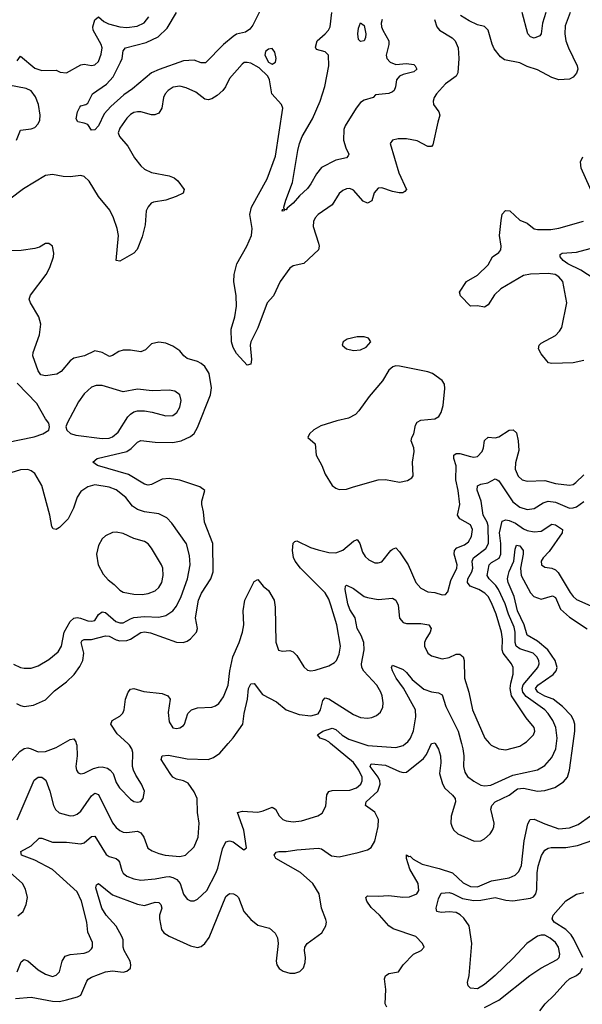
# Model space of a CAD drawing. Header units: inches. Extents: x 1834610 to 2027685, y 642842 to 774116.
# Tile 550 of 632: x 1984865 to 1988042, y 738526 to 744090. Entities that reach past the tile are written whole.
import ezdxf

# ---------------------------------------------------------------- set-up
doc = ezdxf.new("R2010")
doc.units = ezdxf.units.IN
doc.header["$MEASUREMENT"] = 0
doc.layers.add('B9783', color=7, linetype='Continuous')
doc.layers.add('B9784', color=7, linetype='Continuous')

msp = doc.modelspace()

# ---------------------------------------------------------------- linework, layer by layer
at = {"layer": 'B9783', "color": 5}
for points, elevation in [([(1984575.7, 740000), (1984590, 739992), (1984610, 739984.2), (1984650, 739983.7), (1984663.2, 739963.2), (1984663.2, 739890), (1984675.1, 739875.1), (1984710, 739867.2), (1984770, 739875.2), (1984810, 739890.3), (1984865.9, 739954.1), (1984890, 739972.5), (1984910, 739975.3), (1984930, 739970.9), (1984970, 739952.8), (1985010, 739954.6), (1985070, 739977), (1985109.8, 740000)], 380), ([(1984840.7, 738559.3), (1984930, 738567.5), (1985050, 738543.6), (1985090, 738543.1), (1985130, 738551.1), (1985192.1, 738567.9), (1985210, 738579), (1985243.4, 738656.6), (1985252, 738668), (1985270, 738679), (1985350, 738710.7), (1985390, 738715.5), (1985450, 738707.8), (1985470, 738712.8), (1985489.9, 738730), (1985493.5, 738750), (1985488.5, 738770), (1985454.6, 738830), (1985449.4, 738850), (1985449.2, 738890), (1985442.4, 738910), (1985410, 738967.8), (1985352.5, 739030), (1985328.3, 739070), (1985295.7, 739184.3), (1985298.3, 739201.7), (1985310, 739209), (1985390, 739145.3), (1985530, 739093.2), (1985570, 739084.6), (1985630, 739103.2), (1985650, 739102.6), (1985662.6, 739090), (1985668.6, 739070), (1985654.6, 739030), (1985654.6, 739010), (1985665.9, 738950), (1985679, 738930), (1985710, 738910.7), (1985830, 738857.4), (1985870, 738847.7), (1985890, 738853.2), (1985910, 738869.2), (1985935.7, 738904.3), (1986030, 739135.2), (1986050, 739151.9), (1986071.5, 739151.5), (1986090, 739141.7), (1986100.9, 739130), (1986130, 739051.3), (1986170, 739005.6), (1986210, 738974.3), (1986276.4, 738956.4), (1986308.4, 738928.4), (1986321.5, 738901.5), (1986325.5, 738870), (1986312.6, 738770), (1986316.9, 738750), (1986329.4, 738729.4), (1986353.3, 738713.3), (1986390, 738701.7), (1986418.2, 738701.8), (1986447.4, 738712.6), (1986467.4, 738732.6), (1986478, 738762), (1986479.3, 738790), (1986472.7, 738830), (1986475, 738850), (1986489.2, 738870.8), (1986571.1, 738930), (1986593.7, 738970), (1986597.2, 738990), (1986593.7, 739006.3), (1986569.2, 739070), (1986556.1, 739150), (1986520.2, 739210), (1986450, 739271.9), (1986311.6, 739350), (1986302.9, 739370), (1986314, 739386), (1986328, 739390), (1986369, 739389), (1986430, 739399), (1986550, 739409.3), (1986570, 739404.7), (1986626.1, 739366.1), (1986670, 739359.8), (1986776.3, 739383.7), (1986830, 739400.2), (1986850, 739412.9), (1986870.9, 739449.1), (1986889.4, 739530.6), (1986890.4, 739570), (1986871.4, 739611.4), (1986817.7, 739650), (1986822.2, 739670), (1986888, 739730), (1986900.4, 739770), (1986899, 739790), (1986889.5, 739810), (1986844.6, 739870), (1986850, 739885.3), (1986930, 739878.5), (1987010, 739841.2), (1987030, 739835.5), (1987050, 739837.4), (1987145.1, 739914.9), (1987161.7, 739938.3), (1987190, 739999.3), (1987193, 740000)], 320), ([(1984849.8, 738710.2), (1984874, 738766), (1984890, 738779.5), (1984910, 738771.3), (1984970, 738721.6), (1985010, 738696.1), (1985050, 738684.2), (1985070, 738690.4), (1985090.7, 738709.3), (1985104.4, 738770), (1985122.2, 738797.8), (1985150, 738808.6), (1985230, 738815.8), (1985255, 738825), (1985270, 738839.5), (1985275.3, 738850), (1985275.6, 738875.6), (1985250, 738933.2), (1985244.1, 738990), (1985214.7, 739110), (1985190, 739161.7), (1985050, 739287.9), (1984950, 739340.2), (1984875.6, 739370), (1984872, 739390), (1984930, 739422.4), (1984975.5, 739464.5), (1984990, 739466), (1985050, 739442.6), (1985130, 739442), (1985210, 739433.5), (1985230, 739438.7), (1985270, 739473.8), (1985290, 739476), (1985353.5, 739373.5), (1985370, 739360.7), (1985410.1, 739350.1), (1985421.5, 739341.5), (1985429.3, 739329.3), (1985441.6, 739281.6), (1985450, 739267.6), (1985470, 739251.4), (1985510, 739235.6), (1985550, 739228.5), (1985630, 739235), (1985690, 739247.4), (1985710, 739248.6), (1985730, 739243.4), (1985751.6, 739231.6), (1985771, 739210), (1985789.4, 739149.4), (1985810, 739120.4), (1985830, 739110.3), (1985850, 739111.7), (1985870, 739120.3), (1985922, 739170), (1985972.8, 739267.2), (1985984.4, 739295.6), (1986010, 739404.9), (1986030, 739444.4), (1986050, 739450.2), (1986070, 739443.9), (1986130, 739398.4), (1986146.6, 739410), (1986130, 739509.6), (1986095.6, 739610), (1986122.7, 739617.3), (1986210, 739612.2), (1986240.4, 739619.6), (1986290, 739641.1), (1986310, 739628.2), (1986331, 739591), (1986350.2, 739570.2), (1986370, 739562.7), (1986410, 739557.5), (1986457.3, 739562.7), (1986548.2, 739591.8), (1986573.4, 739606.6), (1986593.9, 739646.1), (1986598.9, 739710), (1986610.6, 739729.4), (1986630, 739734.8), (1986730, 739736.4), (1986767.7, 739750), (1986791.2, 739770), (1986799, 739790), (1986798.7, 739810), (1986780.5, 739850), (1986750, 739892), (1986620.4, 740000)], 340), ([(1984851.4, 739568.6), (1984947.5, 739792.4), (1984969.9, 739810.1), (1984990.8, 739810.8), (1985012.6, 739792.6), (1985035, 739730), (1985055.5, 739650), (1985066.4, 739626.4), (1985088, 739608), (1985150, 739592.2), (1985170, 739593.2), (1985190, 739600.7), (1985210, 739618.5), (1985270, 739704.9), (1985290, 739719.7), (1985310, 739711.3), (1985390, 739552.4), (1985410, 739525.8), (1985430, 739508.1), (1985450, 739499.3), (1985470, 739497.7), (1985530, 739504.1), (1985550, 739494.4), (1985565.2, 739470), (1985589.5, 739409.5), (1985613.6, 739393.6), (1985650, 739378.7), (1985686, 739370), (1985770, 739361.8), (1985800.7, 739370), (1985850, 739416.4), (1985872.5, 739470), (1985878.2, 739550), (1985869, 739610), (1985866.5, 739690), (1985850, 739726.6), (1985815.5, 739775.5), (1985790, 739789.8), (1985750, 739798.9), (1985730, 739810.8), (1985713.8, 739830), (1985663.9, 739910), (1985669.7, 739930), (1985705.3, 739934.7), (1985810, 739912.9), (1985929.8, 739910.2), (1985959.6, 739920.4), (1985995, 739944.9), (1986042.4, 740000)], 360), ([(1985184.3, 740000), (1985186.8, 739990), (1985188.6, 739930), (1985182.9, 739870), (1985185, 739850), (1985194.7, 739834.7), (1985210, 739828.2), (1985230, 739833), (1985282.1, 739857.9), (1985310, 739865.9), (1985330, 739868.2), (1985360, 739860), (1985376.1, 739850), (1985393.6, 739830), (1985410, 739779.1), (1985429, 739750), (1985490, 739684.9), (1985510, 739671.8), (1985531, 739669), (1985550, 739672.7), (1985563, 739690), (1985569.6, 739730), (1985553.6, 739770), (1985520.4, 739820.4), (1985507.6, 739850), (1985502.2, 739870), (1985503.7, 739950), (1985498.7, 739970), (1985486, 739990), (1985475.1, 740000)], 380), ([(1986796.9, 740000), (1986831.1, 739988.9), (1986990, 739978), (1987030, 739988.5), (1987044.5, 740000)], 340), ([(1987212.1, 740000), (1987230, 739968.4), (1987241.6, 739930), (1987242.9, 739890), (1987236.3, 739830), (1987251.8, 739771.8), (1987266.8, 739746.8), (1987309.1, 739709.1), (1987323.8, 739690), (1987326, 739670), (1987301.3, 739590), (1987300.6, 739550), (1987306.9, 739526.9), (1987316.1, 739510), (1987338.7, 739490), (1987431.7, 739448.3), (1987470, 739450.2), (1987490, 739461.6), (1987521.4, 739490), (1987535.3, 739510), (1987543.4, 739530), (1987544.3, 739550), (1987525.9, 739630), (1987531.6, 739650), (1987550.6, 739670), (1987630, 739708.1), (1987676.8, 739743.2), (1987710, 739747.9), (1987790, 739731), (1987830, 739734.2), (1987887.8, 739752.2), (1987935.8, 739784.2), (1987958, 739810), (1987970.8, 739849.2), (1987991.1, 740000)], 320), ([(1987360.2, 740000), (1987368.1, 739970), (1987372.4, 739930), (1987371, 739870), (1987378.7, 739838.7), (1987394.1, 739814.1), (1987430, 739786.4), (1987470, 739764.9), (1987490, 739761.1), (1987525.3, 739765.3), (1987650, 739821), (1987788.3, 739851.7), (1987830, 739875.8), (1987870, 739920.8), (1987893.1, 739970), (1987897.1, 740000)], 340), ([(1987518.8, 740000), (1987527.6, 739990), (1987570, 739970.2), (1987610, 739964.6), (1987690, 739985.8), (1987712.3, 740000)], 360), ([(1986937.8, 738510), (1986929.8, 738530), (1986932.9, 738610), (1986924.5, 738670), (1986930, 738687.3), (1986950, 738699.6), (1987004, 738710), (1987031.1, 738748.9), (1987089.5, 738810), (1987132.3, 738830), (1987149.3, 738850), (1987139.3, 738870), (1987102.7, 738910), (1986973.3, 738953.3), (1986949, 738969), (1986897.1, 739030), (1986850, 739073.5), (1986824.9, 739110), (1986819.7, 739130), (1986830, 739139), (1986890, 739137), (1986950, 739141.5), (1987028, 739132), (1987067, 739133), (1987108.4, 739151.6), (1987118.6, 739170), (1987114.9, 739210), (1987068.6, 739290), (1987050, 739349.6), (1987050, 739370.4), (1987062.5, 739362.5), (1987070, 739363.9), (1987087.1, 739347.1), (1987138, 739318), (1987234.3, 739294.3), (1987309.1, 739269.1), (1987370, 739212.6), (1987410, 739191.6), (1987450, 739191.1), (1987530, 739224.8), (1987630, 739242), (1987663.9, 739256.1), (1987683.5, 739276.5), (1987698, 739310), (1987714.8, 739450), (1987734.7, 739545.3), (1987747.8, 739570), (1987770, 739572), (1987830, 739545.4), (1987910, 739518.5), (1987970, 739522.8), (1988018.3, 739541.8), (1988088.5, 739591.5)], 280), ([(1987490, 738509), (1987570, 738550.2), (1987746, 738690), (1987808.5, 738731.5), (1987900.8, 738779.2), (1987911.7, 738790), (1987916.2, 738810), (1987907.3, 738850), (1987890, 738875.3), (1987861.1, 738901.1), (1987830, 738917.9), (1987810, 738917.7), (1987790, 738911.2), (1987729.5, 738870.5), (1987650, 738785.8), (1987550, 738689), (1987490, 738638), (1987450, 738613.2), (1987410, 738617.2), (1987397.2, 738630), (1987394.5, 738650), (1987403.6, 738690), (1987418.7, 738870), (1987404.1, 738970), (1987373.3, 739013.3), (1987352.3, 739032.3), (1987330, 739044.3), (1987290.7, 739049.3), (1987244.6, 739044.6), (1987220.9, 739050), (1987217.6, 739070), (1987230, 739122), (1987246, 739154), (1987290, 739157.6), (1987310, 739152.6), (1987364.7, 739124.7), (1987430, 739113.8), (1987470, 739114.1), (1987550, 739130.6), (1987610, 739114.4), (1987650, 739111.2), (1987750, 739126.6), (1987766.6, 739133.4), (1987779.8, 739150), (1987785.6, 739174.4), (1987787.3, 739270), (1987793.6, 739306.4), (1987812.1, 739367.9), (1987830, 739397), (1987850, 739409), (1987867, 739413), (1987950, 739412.6), (1988016, 739424), (1988150.9, 739470)], 260), ([(1984854.5, 739025.5), (1984884.7, 739050), (1984902, 739090), (1984909.7, 739130), (1984897.8, 739177.8), (1984880.7, 739210), (1984690, 739376.9)], 360), ([(1988045.8, 738790), (1987994.7, 738894.7), (1987978.8, 738918.8), (1987949, 738949), (1987883.2, 738990), (1987871.2, 739010), (1987878.4, 739030), (1987950, 739111.7), (1988010, 739148.9), (1988050, 739158)], 240), ([(1987802.9, 738490), (1987831.6, 738530), (1987882.6, 738577.4), (1987948.4, 738651.6), (1987969.9, 738670.1), (1988009.7, 738690), (1988030, 738705.6), (1988043.7, 738730)], 240)]:
    msp.add_lwpolyline(points, dxfattribs=dict(at, elevation=elevation))
at = {"layer": 'B9784', "color": 5}
for points, elevation in [([(1984850, 743857.1), (1984870, 743884.4), (1984950, 743815), (1984990, 743802.2), (1985070, 743805.2), (1985093.2, 743793.2), (1985130, 743789.5), (1985210, 743834), (1985230, 743838.9), (1985270, 743830.4), (1985290, 743834.9), (1985310, 743853.4), (1985324.7, 743895.3), (1985329.8, 743930), (1985325.2, 743950), (1985280.7, 744030), (1985277.1, 744050), (1985290, 744088.4), (1985310, 744106.7), (1985339.8, 744079.8), (1985366.1, 744066.1), (1985429.7, 744049.7), (1985470, 744045.5), (1985527.5, 744052.4), (1985567.1, 744072.9), (1985594.3, 744105.7)], 380), ([(1986226, 744150), (1986181.1, 744058.9), (1986164.1, 744035.9), (1986141, 744019), (1986090, 744008.1), (1986070, 743995.5), (1986015.8, 743950), (1985914.8, 743845.2), (1985890, 743846.6), (1985850, 743860.8), (1985790, 743858.3), (1985651.8, 743808.2), (1985610, 743788.8), (1985501.3, 743698.7), (1985453.9, 743666.1), (1985380.5, 743599.5), (1985342.3, 743557.7), (1985310, 743489.4), (1985290, 743466.6), (1985270, 743465.2), (1985250, 743497.2), (1985230, 743506), (1985193.2, 743513.2), (1985183.7, 743530), (1985192, 743570), (1985203.9, 743596.1), (1985210, 743602.8), (1985238, 743610), (1985250, 743618), (1985276.2, 743670), (1985354.9, 743725.1), (1985393.2, 743766.8), (1985434.9, 743850), (1985443, 743870), (1985450, 743913.4), (1985461.6, 743930), (1985579.3, 743960.7), (1985646.5, 743993.5), (1985697.4, 744042.6), (1985749.8, 744130)], 360), ([(1986911.3, 744090), (1986906.7, 744070), (1986907.9, 744050), (1986915.5, 744030), (1986950.2, 743970), (1986950.2, 743950), (1986933.8, 743890), (1986938.9, 743870), (1986956.5, 743850), (1986990, 743837.3), (1987050, 743842), (1987090, 743836.5), (1987098.4, 743830), (1987107, 743810), (1987090, 743794.3), (1987030, 743780.2), (1987009.1, 743770), (1986993, 743750), (1986987.7, 743710), (1986979.7, 743690), (1986970, 743682), (1986950, 743673), (1986874.6, 743665.4), (1986860.7, 743650), (1986810, 743635.1), (1986790, 743622.4), (1986765.5, 743590), (1986703.9, 743490), (1986695.9, 743470), (1986694, 743410), (1986706.2, 743366.2), (1986723.1, 743330), (1986719.6, 743320.4), (1986710.8, 743310), (1986650, 743296.8), (1986570, 743253.8), (1986540.9, 743219.1), (1986510, 743162.4), (1986490, 743135.5), (1986445.6, 743094.4), (1986410, 743053.3), (1986374.7, 743025.3), (1986370, 743016), (1986362, 743018), (1986358, 743010), (1986347.3, 743007.3), (1986350, 743018), (1986358, 743022), (1986356, 743030), (1986367.2, 743070), (1986405, 743170), (1986434.9, 743350), (1986445.4, 743390), (1986461.1, 743430), (1986517.8, 743530), (1986562.4, 743630), (1986588.1, 743711.9), (1986611.6, 743830), (1986609.7, 743890), (1986590, 743908.2), (1986541.8, 743921.8), (1986535.1, 743935.1), (1986544.5, 743970), (1986590.7, 744010), (1986608, 744030), (1986617.5, 744050), (1986628.2, 744130)], 360), ([(1987973.2, 744130), (1987945.5, 744054.5), (1987943.1, 744010), (1987950.1, 743970), (1987963.9, 743930), (1988014, 743830), (1988016.9, 743810), (1988010, 743787.6), (1987990, 743765.1), (1987970, 743753), (1987910, 743749.1), (1987870, 743762.8), (1987790, 743806.5), (1987730, 743825.2), (1987690, 743845.7), (1987603, 743863), (1987579.8, 743879.8), (1987544.6, 743924.6), (1987532.3, 743952.3), (1987511, 744030), (1987490, 744051.5), (1987450, 744061.6), (1987403.9, 744083.9), (1987353.6, 744113.6)], 380), ([(1987836.1, 744130), (1987816.6, 744070), (1987810.3, 744009.7), (1987801.6, 743998.4), (1987770, 743986.3), (1987750, 743993.3), (1987734.7, 744010), (1987702.8, 744130)], 360), ([(1987208.2, 744090), (1987220.5, 744050), (1987236.3, 744030), (1987307.9, 743987.9), (1987324.4, 743970), (1987341.6, 743930), (1987344.4, 743870), (1987338.5, 743790), (1987330.3, 743770), (1987270, 743727.7), (1987218.5, 743670), (1987206.3, 743650), (1987200.3, 743630), (1987202, 743610), (1987232.8, 743570), (1987238.5, 743550), (1987225.4, 743510), (1987197.3, 743382.7), (1987190, 743372.8), (1987170, 743374.2), (1987110, 743404.5), (1987050, 743416.8), (1987002.8, 743417.2), (1986970.5, 743409.5), (1986957.3, 743390), (1987005.4, 743225.4), (1987048.5, 743130), (1987040.3, 743119.7), (1987027.8, 743112.2), (1987008.2, 743111.8), (1986970, 743119), (1986910, 743139.4), (1986890, 743137.6), (1986867.6, 743112.4), (1986853.4, 743066.6), (1986830, 743053.3), (1986805.3, 743065.3), (1986750, 743126.6), (1986730, 743135.1), (1986710, 743134), (1986690, 743125.6), (1986670, 743107.3), (1986630, 743043.5), (1986550.4, 742990), (1986533.7, 742970), (1986524.9, 742950), (1986521.8, 742921.8), (1986552.9, 742827.1), (1986556.9, 742810), (1986552.9, 742790), (1986470, 742713.1), (1986410, 742699.2), (1986390, 742685.6), (1986335.7, 742610), (1986298, 742530), (1986263, 742490), (1986210.5, 742349.5), (1986170.2, 742270), (1986166, 742250), (1986173.4, 742170), (1986170, 742142.7), (1986150, 742137), (1986090, 742203.5), (1986070, 742236.9), (1986061.4, 742270), (1986058.9, 742341.1), (1986080.6, 742410), (1986088.6, 742471.4), (1986087.6, 742530), (1986074.5, 742610), (1986076.3, 742650), (1986091.9, 742710), (1986147.6, 742810), (1986173.3, 742870), (1986177.5, 742910), (1986165.2, 742990), (1986173.3, 743030), (1986263, 743190), (1986310, 743319.3), (1986351.8, 743590), (1986343.7, 743610), (1986289.5, 743670), (1986275.8, 743750), (1986266.3, 743770), (1986216.9, 743816.9), (1986170, 743843.5), (1986150, 743848.6), (1986132.8, 743847.2), (1986120.9, 743839.1), (1986050, 743756.9), (1986027.3, 743710), (1986012.6, 743690), (1985979.3, 743660.7), (1985950, 743642), (1985930, 743636.5), (1985910, 743641.4), (1985860, 743680), (1985805, 743705), (1985770, 743713.3), (1985731.1, 743708.9), (1985702.6, 743690), (1985686.5, 743670), (1985678, 743650), (1985668.4, 743590), (1985650, 743561.4), (1985627.6, 743552.4), (1985610, 743552.9), (1985550, 743569), (1985530, 743569.8), (1985510, 743564.6), (1985490, 743553.5), (1985470, 743533.1), (1985430, 743476.9), (1985421.4, 743450), (1985428.6, 743430), (1985474.9, 743374.9), (1985513.7, 743310), (1985550, 743263.5), (1985570, 743245.6), (1985610, 743225.6), (1985708.2, 743208.2), (1985736.7, 743196.7), (1985758.4, 743178.4), (1985793.4, 743130), (1985787.3, 743110), (1985748.2, 743090), (1985690, 743070.8), (1985620.5, 743059.5), (1985607.3, 743052.7), (1985590, 743033), (1985579.3, 743010), (1985573.8, 742930), (1985557.2, 742862.8), (1985529, 742791), (1985510.2, 742769.8), (1985430, 742725.1), (1985410, 742729), (1985422.4, 742870), (1985415.9, 742910), (1985394.6, 742970), (1985373.1, 743013.1), (1985309.8, 743090), (1985257.8, 743177.8), (1985230, 743203.5), (1985210, 743208.6), (1985150, 743202.5), (1985110, 743204.5), (1985050, 743215.3), (1985010, 743209.2), (1984886.6, 743133.4), (1984810, 743075)], 380), ([(1984846.3, 743410), (1984870, 743465.7), (1984930, 743473.7), (1984950, 743480.7), (1984970, 743501.1), (1984978.5, 743521.5), (1984981.5, 743550), (1984972.1, 743610), (1984954.8, 743654.8), (1984930, 743687.6), (1984901, 743701), (1984752.8, 743730)], 380), ([(1988125.6, 743050), (1988034.9, 743250), (1988032.8, 743287.2), (1988045.2, 743314.8)], 380), ([(1988050, 742164.4), (1987990, 742151), (1987870, 742147), (1987851.8, 742151.8), (1987841.4, 742161.4), (1987810, 742201.3), (1987795.6, 742230), (1987798.9, 742250), (1987810, 742262), (1987890, 742306), (1987914.3, 742330), (1987927.1, 742350), (1987954, 742490), (1987931.8, 742610), (1987910, 742636.8), (1987889.4, 742650), (1987850, 742656), (1987750, 742652.9), (1987710, 742645), (1987582.7, 742570), (1987545.6, 742534.4), (1987510, 742478), (1987490, 742465.4), (1987450, 742472.9), (1987410, 742471.6), (1987354, 742530), (1987349.6, 742550), (1987388.5, 742610), (1987450, 742646.3), (1987510, 742704.9), (1987534.3, 742750), (1987570, 742775.3), (1987581.7, 742790), (1987583.8, 742810), (1987575, 742870), (1987584.1, 742955.9), (1987590, 742990.6), (1987608, 743012), (1987633, 743010), (1987690, 742956.5), (1987730, 742940.3), (1987770, 742908.1), (1987790, 742905.2), (1987865.2, 742905.2), (1987910, 742912.3), (1988049, 742951)], 380), ([(1984846.8, 740226.8), (1984870, 740214), (1984890.1, 740210.1), (1984943.8, 740216.2), (1985010, 740246.7), (1985061.7, 740298.3), (1985130, 740348.3), (1985172.5, 740390), (1985205.5, 740434.5), (1985221.7, 740470), (1985226.3, 740510), (1985212.2, 740570), (1985218.7, 740581.3), (1985230, 740587.1), (1985270, 740588.1), (1985350, 740609.2), (1985370, 740605.7), (1985410, 740585.5), (1985430, 740580.8), (1985470, 740582.5), (1985490.9, 740589.1), (1985550, 740627.4), (1985570, 740631.4), (1985604.5, 740624.5), (1985750, 740573), (1985788.7, 740571.3), (1985810, 740578.3), (1985830, 740591.6), (1985863.9, 740630), (1985868.7, 740650), (1985858.6, 740710), (1985874.4, 740810), (1985890.9, 740849.1), (1985943.6, 740930), (1985957.5, 740970), (1985956.1, 741130), (1985907.7, 741250), (1985902.4, 741310), (1985893.3, 741350), (1985893.3, 741370), (1985909.6, 741430), (1985882.7, 741450), (1985770, 741487.1), (1985710, 741497.9), (1985670, 741493.6), (1985610, 741462.7), (1985590, 741460.2), (1985570, 741466.2), (1985479.4, 741519.4), (1985303.6, 741570), (1985278.7, 741590), (1985301.6, 741610), (1985469.5, 741650.5), (1985494, 741666), (1985530, 741702.2), (1985550, 741713), (1985630, 741702), (1985730, 741701.2), (1985776.3, 741710), (1985830, 741734.3), (1985850, 741752.1), (1985870, 741785.2), (1985942.1, 741970), (1985948, 742010), (1985934.2, 742090), (1985910.6, 742130), (1985890, 742148.1), (1985870, 742158.3), (1985810, 742175.4), (1985791.8, 742190), (1985770, 742218), (1985730, 742245), (1985690, 742261.4), (1985650, 742267.4), (1985610, 742259.1), (1985575.4, 742224.6), (1985550, 742212.9), (1985490, 742222.8), (1985450, 742222.5), (1985424.2, 742215.8), (1985390, 742192.1), (1985372.3, 742187.7), (1985330, 742208.7), (1985290, 742218), (1985230.7, 742190), (1985170, 742177.8), (1985150, 742163.1), (1985098.8, 742101.2), (1985074, 742086), (1985010, 742077.1), (1984984.1, 742084.1), (1984970, 742106), (1984939.8, 742190), (1984941.3, 742210), (1984977.3, 742310), (1984983.8, 742370), (1984972.8, 742410), (1984925.3, 742490), (1984919.3, 742510), (1984926, 742534), (1985013.7, 742650), (1985035.4, 742690), (1985056.2, 742750), (1985058.4, 742770), (1985049.5, 742809.5), (1985030, 742826), (1985010, 742824.5), (1984976.4, 742803.6), (1984950, 742796.1), (1984873.4, 742786.6), (1984810, 742784.5)], 420), ([(1988110, 742625), (1988034.8, 742674.8), (1987961.2, 742710), (1987934.2, 742730), (1987916.3, 742750), (1987917.2, 742762.8), (1987928, 742770), (1988010, 742777.1), (1988115.6, 742804.4)], 360), ([(1984790, 741701.1), (1984946.9, 741733.1), (1984995.3, 741750), (1985028.7, 741770), (1985034, 741790), (1985029, 741810), (1985010, 741834), (1984961.6, 741921.6), (1984850, 742035.3)], 440), ([(1985475.1, 740000), (1985415, 740055), (1985379.1, 740110), (1985387.8, 740130), (1985430, 740153.8), (1985448.3, 740171.7), (1985455, 740190), (1985462.2, 740250), (1985478, 740290), (1985490, 740307), (1985510, 740311.3), (1985566.7, 740293.3), (1985670, 740282.2), (1985701.6, 740270), (1985714.9, 740250), (1985704.3, 740175.7), (1985710, 740122), (1985729.4, 740089.4), (1985750, 740084), (1985770, 740087.7), (1985790, 740101.3), (1985796.4, 740110), (1985814.3, 740170), (1985834.5, 740190), (1985870, 740200.7), (1985950, 740206.2), (1985970, 740212.3), (1985990, 740225.5), (1986016.7, 740263.3), (1986042.8, 740330), (1986052.5, 740410), (1986068.4, 740490), (1986105.2, 740570), (1986123.4, 740630), (1986129.9, 740669.8), (1986127.9, 740750), (1986135.6, 740810), (1986190, 740915.5), (1986210, 740926.8), (1986239.5, 740890), (1986270, 740863.7), (1986301.2, 740810), (1986307.3, 740770), (1986312.3, 740572.3), (1986326.6, 740526.6), (1986350, 740521.6), (1986390, 740524.9), (1986410, 740518.4), (1986430, 740498), (1986470, 740432.4), (1986490, 740415.3), (1986510, 740410.3), (1986533.8, 740413.8), (1986610, 740438.6), (1986643, 740457), (1986654.7, 740470), (1986670, 740504), (1986675.8, 740550), (1986655.9, 740670), (1986622.2, 740782.2), (1986610, 740815.4), (1986590, 740850.7), (1986451.3, 740990), (1986419.8, 741030), (1986411, 741051), (1986405.3, 741090), (1986408.5, 741131.5), (1986418.3, 741141.7), (1986430, 741144.7), (1986506.7, 741106.7), (1986550, 741093.9), (1986610, 741078.9), (1986650, 741076.6), (1986690, 741091.9), (1986750, 741143.5), (1986770, 741152.7), (1986785.4, 741130), (1986801.6, 741081.6), (1986816.3, 741056.3), (1986837.3, 741037.3), (1986870, 741021.2), (1986890, 741020.2), (1986910, 741027.2), (1986960.4, 741090), (1986970, 741098.6), (1986990, 741104.9), (1987010, 741083.7), (1987059, 741010), (1987102.8, 740910), (1987130, 740877.4), (1987170, 740857.4), (1987210, 740853.4), (1987250, 740840.9), (1987270, 740841.3), (1987282.5, 740857.5), (1987299.7, 740920.3), (1987334.2, 740990), (1987336, 741010), (1987319.2, 741070), (1987320.5, 741090), (1987334.1, 741105.9), (1987377.2, 741122.8), (1987399.5, 741140.5), (1987416.1, 741170), (1987422, 741210), (1987410, 741235.6), (1987350, 741269.9), (1987337.5, 741290), (1987349.9, 741350), (1987341.1, 741430), (1987328.8, 741490), (1987329.9, 741569.9), (1987317.5, 741610), (1987316.4, 741630), (1987330, 741638.7), (1987350, 741639.4), (1987410, 741620.8), (1987430, 741617.8), (1987450, 741622.5), (1987476.8, 741650), (1987484.1, 741670), (1987490, 741712.4), (1987509.9, 741730.1), (1987550, 741727.5), (1987570, 741732.6), (1987630, 741771.3), (1987651.9, 741771.9), (1987670, 741755.6), (1987680.7, 741710), (1987683.6, 741656.4), (1987665.4, 741585.4), (1987664, 741550), (1987679.4, 741510), (1987702.3, 741490), (1987730, 741481.8), (1987830, 741485.2), (1987890.8, 741470), (1987970, 741460.2), (1987990, 741464.4), (1988005.1, 741474.9), (1988050, 741518.1)], 380), ([(1984830, 740449), (1984870, 740430.2), (1984890, 740424.9), (1984930, 740424.9), (1984970, 740439.2), (1985030, 740474.4), (1985082.3, 740517.7), (1985101.2, 740550), (1985115.9, 740630), (1985150, 740690.3), (1985170, 740708.1), (1985190, 740712.2), (1985209.1, 740709.1), (1985250, 740692.7), (1985270, 740690.4), (1985290, 740695.8), (1985310.6, 740729.4), (1985330, 740744.7), (1985350, 740740.2), (1985408.7, 740688.7), (1985430, 740681), (1985450, 740682.1), (1985490, 740705.1), (1985510, 740711.5), (1985570, 740718), (1985650, 740714.8), (1985690, 740723.9), (1985730, 740749.2), (1985750, 740776.1), (1985777.3, 740830), (1985812.8, 740930), (1985828.5, 741010), (1985823, 741063), (1985807.9, 741127.9), (1985724.2, 741244.2), (1985695.3, 741275.3), (1985650, 741297), (1985569, 741309), (1985530, 741322.2), (1985502, 741342), (1985464.5, 741390), (1985410, 741432.6), (1985370, 741447.6), (1985290, 741462), (1985250.5, 741450), (1985210, 741423.6), (1985190, 741392), (1985168.2, 741330), (1985139, 741270), (1985090, 741221.3), (1985070, 741209.7), (1985053.6, 741213.6), (1985045.9, 741225.9), (1985035.2, 741290), (1984990, 741457.6), (1984950, 741525.1), (1984930, 741540.9), (1984910, 741548.7), (1984870, 741546), (1984690, 741491.8)], 440), ([(1987712.3, 740000), (1987728, 740010), (1987766.9, 740050), (1987773.6, 740070), (1987770.7, 740090), (1987725, 740145), (1987641.9, 740270), (1987634.6, 740310), (1987638.3, 740341.7), (1987652.6, 740392.6), (1987652.5, 740430), (1987641.9, 740450), (1987594.4, 740510), (1987589.9, 740530.1), (1987590.9, 740590), (1987585.9, 740630), (1987556.3, 740730), (1987530, 740794.8), (1987511.4, 740830), (1987491.8, 740850), (1987457.2, 740870), (1987408.9, 740888.9), (1987393, 740910), (1987396.6, 740930), (1987418.4, 740970), (1987424.1, 740990), (1987421.1, 741030), (1987427.5, 741050), (1987498.1, 741101.9), (1987512.4, 741130), (1987510.2, 741230.2), (1987504.7, 741250), (1987482.2, 741290), (1987470.8, 741370), (1987448.9, 741431.1), (1987450, 741455.3), (1987470, 741464.5), (1987507.8, 741472.2), (1987550, 741494.9), (1987560.5, 741490), (1987570, 741484.9), (1987650, 741364.8), (1987690, 741334.8), (1987730, 741322.4), (1987770, 741327.3), (1987820.9, 741359.1), (1987850, 741369.1), (1987890, 741364.1), (1987970, 741330.1), (1987990, 741330.8), (1988010, 741338), (1988050, 741367.8)], 360), ([(1987897.1, 740000), (1987901.1, 740030), (1987892.6, 740090), (1987875, 740130), (1987849.3, 740170), (1987830.6, 740190), (1987725.8, 740265.8), (1987706.3, 740290), (1987701.9, 740310), (1987708.2, 740331.8), (1987791.6, 740430), (1987798, 740450), (1987796.2, 740470), (1987786, 740490), (1987764.8, 740510), (1987690, 740534.6), (1987669, 740550), (1987663.3, 740570), (1987662.7, 740630), (1987657.7, 740657.7), (1987625.2, 740730), (1987605.9, 740790), (1987569.6, 740870), (1987553.6, 740893.5), (1987516.5, 740930), (1987505.6, 740950), (1987516.5, 741010), (1987530, 741023.5), (1987571.8, 741048.2), (1987581.7, 741070), (1987581.2, 741130), (1987574.1, 741190), (1987590, 741255.5), (1987610, 741263.9), (1987630, 741260.5), (1987664.2, 741244.2), (1987710, 741213.2), (1987730, 741204), (1987770, 741195.3), (1987810, 741199.5), (1987870, 741240.2), (1987890, 741235), (1987930.1, 741210.1), (1987929.2, 741190), (1987855.1, 741084.9), (1987820.8, 741050), (1987809.2, 741030), (1987812.2, 741010), (1987830, 740996), (1987870, 740990.2), (1987890, 740982.3), (1987906.8, 740966.8), (1987973.4, 740853.4), (1987990, 740831), (1988010, 740814.4), (1988090, 740777.7)], 340), ([(1987991.1, 740000), (1988000.4, 740070), (1987999.9, 740110), (1987993.1, 740133.1), (1987978.7, 740158.7), (1987931.1, 740210), (1987878.1, 740250), (1987830, 740267), (1987790.5, 740290), (1987778.5, 740310), (1987791.6, 740330), (1987877, 740390), (1987894.5, 740410), (1987899.9, 740430), (1987889.5, 740470), (1987847.1, 740530), (1987790, 740579.1), (1987731.6, 740611.6), (1987714.3, 740670), (1987676.5, 740750), (1987657.1, 740830), (1987623.3, 740910), (1987619.7, 740930), (1987623, 740950), (1987628.6, 740971.4), (1987656.3, 741030), (1987662.7, 741097.3), (1987670, 741121.3), (1987690, 741116.9), (1987707.9, 741090), (1987708.4, 741070), (1987692.4, 740990), (1987696.2, 740950), (1987750, 740851.1), (1987769.4, 740830), (1987810, 740816), (1987874.4, 740834.4), (1987890, 740824.7), (1987919.6, 740759.6), (1987970, 740713.8), (1988070, 740648.1)], 320), ([(1986042.4, 740000), (1986070, 740032), (1986125.1, 740110), (1986132.5, 740170), (1986151.7, 740250), (1986157.2, 740310), (1986170, 740338), (1986190, 740338.4), (1986236.9, 740276.9), (1986314.8, 740234.8), (1986370, 740190.3), (1986443.8, 740163.8), (1986510, 740155.8), (1986550, 740168.5), (1986563.2, 740190), (1986577.1, 740242.9), (1986590, 740257.6), (1986610, 740253.2), (1986750, 740163.2), (1986790, 740146.9), (1986830, 740143.2), (1986852.8, 740147.2), (1986880.9, 740159.1), (1986902.5, 740177.5), (1986915.3, 740204.7), (1986918, 740230), (1986912.7, 740270), (1986905, 740290), (1986881.2, 740330), (1986808.7, 740408.7), (1986796.5, 740430), (1986795, 740450), (1986810.8, 740529.2), (1986808.1, 740570), (1986792.8, 740610), (1986770.5, 740650), (1986758.6, 740710), (1986730, 740757.3), (1986717.9, 740790), (1986702.4, 740870), (1986705.1, 740890), (1986710, 740895.5), (1986750, 740876.1), (1986810, 740831.1), (1986830, 740824.6), (1986890, 740812.9), (1986970, 740821.1), (1986990, 740810.3), (1987002.1, 740782.1), (1987009, 740709), (1987030, 740683.8), (1987050, 740677.4), (1987130, 740678.2), (1987174.9, 740670), (1987188.8, 740650), (1987183.2, 740630), (1987158.4, 740590), (1987151.1, 740570), (1987150.2, 740550), (1987170, 740510.4), (1987190, 740495.6), (1987250, 740478), (1987290, 740485.2), (1987330, 740504), (1987350, 740504.6), (1987370, 740490.4), (1987374.5, 740470), (1987376, 740370), (1987401.4, 740290), (1987422.9, 740190), (1987492.3, 740030), (1987518.8, 740000)], 360), ([(1987044.5, 740000), (1987057.2, 740010), (1987072.3, 740030), (1987088.8, 740071.2), (1987102, 740150), (1987099.9, 740190), (1987032.5, 740312.5), (1986990.9, 740370), (1986969.8, 740410), (1986965.1, 740430), (1986970, 740442.8), (1987030, 740418.3), (1987050, 740401.7), (1987082.1, 740362.1), (1987147.7, 740307.7), (1987190, 740291.2), (1987230, 740287), (1987250, 740274.3), (1987270.8, 740210), (1987341.6, 740070), (1987360.2, 740000)], 340), ([(1986620.4, 740000), (1986610, 740008.6), (1986590, 740020.9), (1986560.9, 740030), (1986547.6, 740050), (1986576.9, 740070), (1986630, 740086.1), (1986650, 740079.8), (1986686.6, 740046.6), (1986723.7, 740023.7), (1986796.9, 740000)], 340), ([(1985109.8, 740000), (1985150, 740023.2), (1985170, 740027.2), (1985181.8, 740010), (1985184.3, 740000)], 380), ([(1987193, 740000), (1987210, 740003.8), (1987212.1, 740000)], 320)]:
    msp.add_lwpolyline(points, dxfattribs=dict(at, elevation=elevation))
for points, elevation in [([(1986790, 743965.7), (1986778.5, 743978.5), (1986774.2, 744010), (1986778.2, 744041.8), (1986790, 744072), (1986810, 744057), (1986820.4, 744010), (1986818.3, 743990), (1986810, 743971.3)], 340), ([(1986290, 743926.6), (1986270, 743922.9), (1986253.4, 743910), (1986249.1, 743890), (1986269.2, 743849.2), (1986290, 743838.4), (1986309.6, 743850.4), (1986313.3, 743870), (1986306.3, 743906.3)], 380), ([(1986810, 742298), (1986770, 742297), (1986715.2, 742284.8), (1986691, 742270), (1986686.8, 742250), (1986711.3, 742230), (1986750, 742221.6), (1986790, 742223.8), (1986821.2, 742238.8), (1986848.7, 742270), (1986835.3, 742290)], 420), ([(1986990, 742133.6), (1986971.8, 742128.2), (1986950, 742109.5), (1986914, 742050), (1986838.8, 741961.2), (1986781, 741879), (1986761.7, 741858.3), (1986721.1, 741838.9), (1986656.1, 741823.9), (1986565.3, 741794.8), (1986526.9, 741773.1), (1986501, 741750), (1986491.3, 741730), (1986532.7, 741692.7), (1986539.5, 741630), (1986571.2, 741571.2), (1986590, 741522), (1986630, 741458.4), (1986650, 741442.3), (1986670, 741434.9), (1986710, 741437.8), (1986750, 741449.4), (1986890, 741489.4), (1986931.7, 741491.7), (1987010, 741477.3), (1987054.6, 741485.4), (1987079.5, 741500.5), (1987086.9, 741513.1), (1987084.2, 741590), (1987092.5, 741650), (1987090.6, 741670), (1987076.1, 741710), (1987079.2, 741730), (1987090.4, 741750), (1987100.8, 741799.2), (1987110, 741816.1), (1987130, 741826.9), (1987210, 741834.5), (1987231.7, 741848.3), (1987245.6, 741870), (1987257.1, 741910), (1987265.6, 742005.6), (1987263.5, 742030), (1987250.7, 742050.7), (1987195.8, 742090), (1987170, 742099.5), (1987010, 742132.6)], 420), ([(1985330, 742023.7), (1985297.1, 742022.9), (1985270, 742012.8), (1985230, 741975.6), (1985197.7, 741930), (1985134, 741810), (1985126, 741790), (1985130.6, 741770), (1985151.7, 741751.7), (1985182.2, 741742.2), (1985330, 741722.5), (1985370, 741724.6), (1985390, 741733.4), (1985421.5, 741758.5), (1985474.9, 741845.1), (1985490, 741861.3), (1985510, 741873.6), (1985530, 741879.2), (1985570, 741879.7), (1985613, 741873), (1985690, 741851.6), (1985730, 741854.3), (1985752.4, 741870), (1985770, 741900.7), (1985777.2, 741937.3), (1985769.6, 741970), (1985741.2, 741990), (1985710, 741996.9), (1985612.7, 741992.7), (1985530, 742001.3), (1985450, 741987.7)], 440), ([(1985410, 741193.3), (1985390, 741192.1), (1985350, 741174), (1985330, 741156.3), (1985310, 741119.5), (1985299.2, 741070), (1985308.1, 741010), (1985337.2, 740957.2), (1985365, 740925), (1985398.9, 740898.9), (1985430, 740866.3), (1985450, 740854.9), (1985510, 740843.5), (1985557.3, 740842.7), (1985590, 740847.2), (1985630, 740862.7), (1985650, 740881.1), (1985667.7, 740910), (1985674.4, 740950), (1985672.4, 740990), (1985665.8, 741010), (1985610, 741103), (1985590, 741128.2), (1985570, 741140.9), (1985510, 741158.7), (1985450, 741186.2)], 460)]:
    msp.add_lwpolyline(points, close=True, dxfattribs=dict(at, elevation=elevation))

doc.saveas('drawing.dxf')
